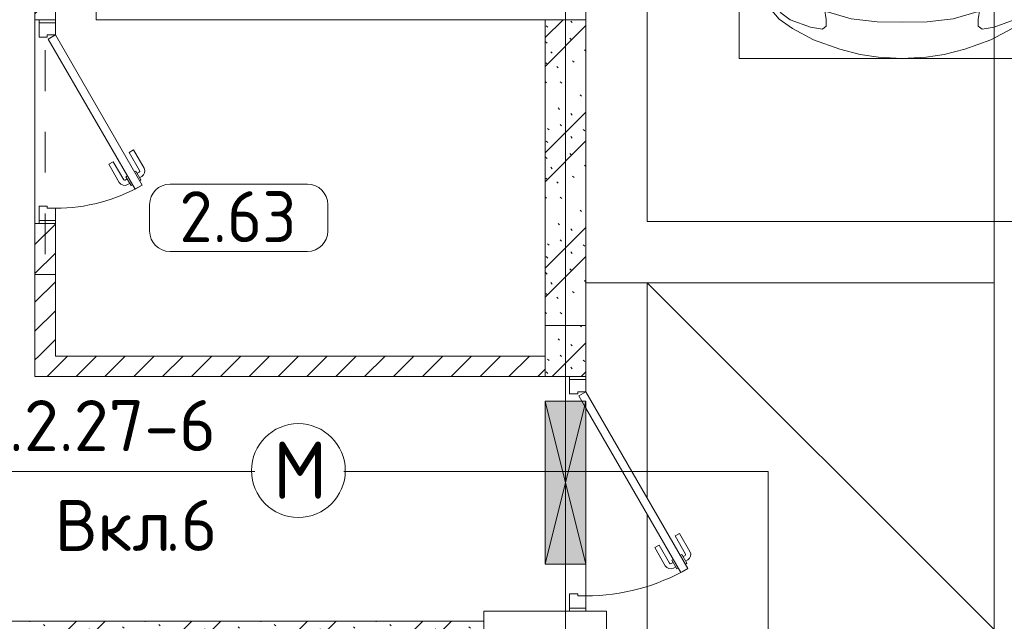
# Model space of a CAD drawing. Header units: millimetres. Extents: x -32229 to 291619, y -13689 to 125138.
# Tile 412 of 565: x 40761 to 45585, y 113800 to 116750. Entities that reach past the tile are written whole.
import ezdxf

# ---------------------------------------------------------------- set-up
doc = ezdxf.new("R2010")
doc.units = ezdxf.units.MM
doc.linetypes.add('3_ Штрих_ 1 х 1 мм', pattern=[400, 200, -200])
doc.linetypes.add('ADSK_Линия сетки', pattern=[5000, 4000, -500, 0, -500])
for name, color, linetype, lineweight in [('A-____-NOTE-TEXT', 7, 'Continuous', 18), ('A-AREA-____-IDEN', 7, 'Continuous', 9), ('A-DETL-____-THIN', 7, 'Continuous', 9), ('A-DETL-GENF-OTLN', 7, 'Continuous', 18), ('A-DOOR-____-MCUT', 7, 'Continuous', 9), ('A-DOOR-____-OTLN', 7, 'Continuous', 18), ('A-DOOR-FRAM-MCUT', 7, 'Continuous', 9), ('A-FLOR-____-OTLN', 7, 'Continuous', 18), ('A-GENM-____-OTLN', 7, 'Continuous', 18), ('A-GLAZ-____-MCUT', 7, 'Continuous', 9), ('A-GLAZ-____-OTLN', 7, 'Continuous', 18), ('A-WALL-____-MCUT', 7, 'Continuous', 40), ('A-WALL-____-PATT', 7, 'Continuous', 40), ('C-PRKG-____-OTLN', 7, 'Continuous', 18), ('G-____-____-TEXT', 7, 'Continuous', 9), ('I-WALL-____-MCUT', 7, 'Continuous', 40), ('S-BEAM-____-OTLN', 7, 'Continuous', 18), ('S-COLS-____-MCUT', 7, 'Continuous', 40), ('S-GRID-____-OTLN', 7, 'Continuous', 9)]:
    doc.layers.add(name, color=color, linetype=linetype, lineweight=lineweight)
doc.layers.add('A-DETL-____-OTLN', color=7, linetype='Continuous', lineweight=9, true_color=0x00a600)
doc.styles.add('GOST Common_2', font='GOST_Common.ttf', dxfattribs={"height": 280})
doc.styles.add('GOST Common_9', font='GOST_Common.ttf', dxfattribs={"height": 250})
doc.styles.add('ISOCPEUR', font='isocpeur.ttf', dxfattribs={"height": 250})
pattern_1 = [(135, (300.56, 377.28), (-565.6854, 6e-14), [10, -790]), (135, (349.8, 474.73), (-565.6854, 6e-14), [10, -790]), (135, (423.93, 473.06), (-565.6854, 6e-14), [10, -790]), (135, (229.92, 447.9), (-565.6854, 6e-14), [10, -790]), (135, (155.08, 447.9), (-565.6854, 6e-14), [10, -790]), (135, (114.9, 369.03), (-565.6854, 6e-14), [10, -790]), (135, (132.43, 285.8), (-565.6854, 6e-14), [10, -790]), (135, (214.66, 322), (-565.6854, 6e-14), [10, -790]), (135, (198.16, 261.88), (-565.6854, 6e-14), [10, -790]), (135, (45.2, 272.9), (-565.6854, 6e-14), [10, -790]), (135, (42.32, 336.16), (-565.6854, 6e-14), [10, -790]), (135, (92.26, 192.24), (-565.6854, 6e-14), [10, -790]), (135, (7.07, 149.2), (-565.6854, 6e-14), [10, -790]), (135, (80.6, 95.1), (-565.6854, 6e-14), [10, -790]), (135, (79.53, 36.94), (-565.6854, 6e-14), [10, -790]), (135, (153.87, 74.56), (-565.6854, 6e-14), [10, -790]), (135, (228.35, 124.8), (-565.6854, 6e-14), [10, -790]), (135, (279.75, 180.4), (-565.6854, 6e-14), [10, -790]), (135, (282.9, 31.63), (-565.6854, 6e-14), [10, -790]), (135, (377.38, 53.45), (-565.6854, 6e-14), [10, -790]), (135, (352.28, 102.7), (-565.6854, 6e-14), [10, -790]), (135, (354.05, 0), (-565.6854, 6e-14), [10, -790]), (135, (553.23, 16.45), (-565.6854, 6e-14), [10, -790]), (135, (542.38, 63.45), (-565.6854, 6e-14), [10, -790]), (135, (536.58, 239.3), (-565.6854, 6e-14), [10, -790]), (135, (475.85, 203.9), (-565.6854, 6e-14), [10, -790]), (135, (475.85, 316.54), (-565.6854, 6e-14), [10, -790]), (135, (520.8, 408.7), (-565.6854, 6e-14), [10, -790]), (135, (551.1, 470.8), (-565.6854, 6e-14), [10, -790]), (135, (235.25, 537.93), (-565.6854, 6e-14), [10, -790]), (135, (407.25, 547.65), (-565.6854, 6e-14), [10, -790]), (135, (94.5, 558.6), (-565.6854, 6e-14), [10, -790]), (135, (46.4, 532.3), (-565.6854, 6e-14), [10, -790]), (135, (85.56, 465.04), (-565.6854, 6e-14), [10, -790]), (135, (355.53, 181.14), (-565.6854, 6e-14), [10, -790]), (135, (362.23, 243.6), (-565.6854, 6e-14), [10, -790]), (135, (413.45, 344.1), (-565.6854, 6e-14), [10, -790]), (135, (286.3, 273.25), (-565.6854, 6e-14), [10, -790]), (135, (423.02, 263.72), (-565.6854, 6e-14), [10, -790]), (135, (162.94, 190.2), (-565.6854, 6e-14), [10, -790]), (135, (470.25, 120.93), (-565.6854, 6e-14), [10, -790]), (135, (484.48, 9.78), (-565.6854, 6e-14), [10, -790]), (45, (0, 212.13), (-565.6854, 0), []), (45, (212.13, 0), (-565.6854, 0), []), (45, (353.55, 0), (-565.6854, 0), []), (45, (0, 353.55), (-565.6854, 0), [])]
pattern_2 = [(45, (0, 0), (-70.71068, 70.71068), [])]

# ---------------------------------------------------------------- blocks, each defined once
blk = doc.blocks.new('АР_Дверь однопольная - 1000х2100h_850__Кладовая-4711806--02 ЭМ')
at = {"layer": 'A-DOOR-____-MCUT', "color": 253, "lineweight": 13, "true_color": 0xaaaaaa}
for p, q in [((311.1, 475), (-425, 50)), ((-405, 15.4), (331.1, 440.4)), ((331.1, 440.4), (311.1, 475)), ((-425, 50), (-405, 15.4))]:
    blk.add_line(p, q, dxfattribs=at)
at = {"layer": 'A-DOOR-____-OTLN', "color": 253, "lineweight": 5, "true_color": 0xaaaaaa}
for p, q in [((138.9, 433.3), (227.7, 484.6)), ((151.4, 411.7), (240.2, 462.9)), ((285.5, 469.4), (242.2, 444.4)), ((242.2, 444.4), (246.2, 437.5)), ((253, 450.7), (247, 461.1)), ((274.6, 463.2), (268.6, 473.6)), ((289.5, 462.5), (285.5, 469.4)), ((151.4, 411.7), (138.9, 433.3)), ((270.2, 395.9), (266.2, 402.9)), ((313.5, 420.9), (270.2, 395.9)), ((281, 402.2), (287, 391.8)), ((302.6, 414.7), (308.7, 404.3)), ((309.5, 427.9), (313.5, 420.9)), ((196.4, 333.7), (285.2, 385)), ((208.9, 312.1), (297.7, 363.3)), ((196.4, 333.7), (208.9, 312.1))]:
    blk.add_line(p, q, dxfattribs=at)
for centre, radius, start, end in [((242.7, 458.6), 30, 30, 120), ((242.7, 458.6), 4.99, 30, 120), ((-425, 50), 850, 360, 30), ((282.7, 389.3), 4.99, 300, 30), ((282.7, 389.3), 30, 300, 30)]:
    blk.add_arc(centre, radius, start, end, dxfattribs=at)
at = {"layer": 'A-DOOR-FRAM-MCUT', "color": 253, "lineweight": 13, "true_color": 0xaaaaaa}
for p, q in [((-485, 50), (-500, 50)), ((-425, 50), (-485, 50)), ((-485, 50), (-485, -30)), ((-425, 10), (-425, 50)), ((485, 50), (425, 50)), ((425, 50), (425, 10)), ((485, -30), (485, 50)), ((485, 50), (500, 50)), ((-415, 10), (-425, 10)), ((-415, -30), (-415, 10)), ((425, 10), (415, 10)), ((415, 10), (415, -30)), ((-485, -30), (-500, -30)), ((-485, -30), (-415, -30)), ((415, -30), (485, -30)), ((485, -30), (500, -30))]:
    blk.add_line(p, q, dxfattribs=at)
blk = doc.blocks.new('АР_Дверь однопольная - 1150х2100h_кл_ коридор-4810575--02 ЭМ')
at = {"layer": 'A-DOOR-____-MCUT', "color": 253, "lineweight": 13, "true_color": 0xaaaaaa}
for p, q in [((366, 600), (-500, 100)), ((386, 565.4), (366, 600)), ((-420, 100), (386, 565.4)), ((-500, 100), (-480, 65.4)), ((-455, 79.8), (-420, 100)), ((-480, 65.4), (-455, 79.8))]:
    blk.add_line(p, q, dxfattribs=at)
at = {"layer": 'A-DOOR-____-OTLN', "color": 253, "lineweight": 5, "true_color": 0xaaaaaa}
for p, q in [((193.8, 558.3), (282.6, 609.6)), ((206.3, 536.7), (295.1, 587.9)), ((340.4, 594.4), (297.1, 569.4)), ((307.9, 575.7), (301.9, 586.1)), ((329.5, 588.2), (323.5, 598.6)), ((344.4, 587.5), (340.4, 594.4)), ((206.3, 536.7), (193.8, 558.3)), ((297.1, 569.4), (301.1, 562.5)), ((368.4, 545.9), (325.1, 520.9)), ((357.5, 539.7), (363.6, 529.3)), ((364.4, 552.9), (368.4, 545.9)), ((251.3, 458.7), (340.1, 510)), ((263.8, 437.1), (352.6, 488.3)), ((325.1, 520.9), (321.1, 527.9)), ((335.9, 527.2), (341.9, 516.8)), ((251.3, 458.7), (263.8, 437.1))]:
    blk.add_line(p, q, dxfattribs=at)
for centre, radius, start, end in [((297.6, 583.6), 30, 30, 120), ((297.6, 583.6), 4.99, 30, 120), ((-500, 100), 1000, 360, 30), ((337.6, 514.3), 4.99, 300, 30), ((337.6, 514.3), 30, 300, 30)]:
    blk.add_arc(centre, radius, start, end, dxfattribs=at)
at = {"layer": 'A-DOOR-FRAM-MCUT', "color": 253, "lineweight": 13, "true_color": 0xaaaaaa}
for p, q in [((-560, 100), (-575, 100)), ((-500, 100), (-560, 100)), ((-560, 100), (-560, 20)), ((-500, 60), (-500, 100)), ((560, 100), (500, 100)), ((500, 100), (500, 60)), ((560, 20), (560, 100)), ((560, 100), (575, 100)), ((-490, 60), (-500, 60)), ((-490, 20), (-490, 60)), ((500, 60), (490, 60)), ((490, 60), (490, 20)), ((-560, 20), (-575, 20)), ((-560, 20), (-490, 20)), ((490, 20), (560, 20)), ((560, 20), (575, 20))]:
    blk.add_line(p, q, dxfattribs=at)
blk = doc.blocks.new('АР_Машиноместо - 4900x2400_М__5300х2500_-V47--02 ЭМ')
at = {"layer": 'A-DETL-GENF-OTLN', "color": 253, "lineweight": 13, "true_color": 0xaaaaaa}
for p, q in [((1044.2, -818.6), (943.3, -845.1)), ((1132.7, -806), (1044.2, -818.6)), ((1250, -800), (1132.7, -806)), ((1250, -800), (1367.3, -806)), ((1367.3, -806), (1455.8, -818.6)), ((1455.8, -818.6), (1556.7, -845.1)), ((943.3, -845.1), (815.8, -891)), ((1556.7, -845.1), (1684.2, -891)), ((815.8, -891), (711.9, -946.2)), ((1684.2, -891), (1788.1, -946.2)), ((711.9, -946.2), (647.2, -992.8)), ((800.1, -952.6), (700.9, -989.1)), ((859, -944.1), (800.1, -952.6)), ((877.7, -958.9), (859, -944.1)), ((877.7, -991.4), (877.7, -958.9)), ((1622.3, -958.9), (1641, -944.1)), ((1622.3, -991.4), (1622.3, -958.9)), ((1641, -944.1), (1699.9, -952.6)), ((1699.9, -952.6), (1799.1, -989.1)), ((1788.1, -946.2), (1852.8, -992.8)), ((647.2, -992.8), (593.2, -1056.8)), ((700.9, -989.1), (655, -1024.3)), ((841.1, -1225.9), (877.7, -991.4)), ((1000.2, -994.5), (871.4, -1031.3)), ((1127.4, -979.8), (1000.2, -994.5)), ((1250, -977.6), (1127.4, -979.8)), ((1250, -977.6), (1372.6, -979.8)), ((1372.6, -979.8), (1499.8, -994.5)), ((1499.8, -994.5), (1628.6, -1031.3)), ((1658.9, -1225.9), (1622.3, -991.4)), ((1799.1, -989.1), (1845, -1024.3)), ((1852.8, -992.8), (1906.8, -1056.8)), ((593.2, -1056.8), (539.3, -1140.4)), ((617.9, -1057.3), (586.9, -1126.3)), ((654.7, -1024.4), (617.9, -1057.3)), ((882.6, -1027.5), (853.8, -1167.4)), ((1617.4, -1027.5), (1646.2, -1167.4)), ((1845.3, -1024.4), (1882.1, -1057.3)), ((1882.1, -1057.3), (1913.1, -1126.3)), ((1906.8, -1056.8), (1960.7, -1140.4)), ((539.3, -1140.4), (487.4, -1232.1)), ((561.3, -1132.6), (540.4, -1159.6)), ((586.9, -1126.3), (548.2, -1220.1)), ((589, -1121.6), (561.3, -1132.6)), ((1911, -1121.6), (1938.7, -1132.6)), ((1913.1, -1126.3), (1951.8, -1220.1)), ((1938.7, -1132.6), (1959.6, -1159.6)), ((1960.7, -1140.4), (2012.6, -1232.1)), ((540.4, -1159.6), (516.2, -1180.5)), ((853.8, -1167.4), (826.8, -1300.9)), ((1646.2, -1167.4), (1673.2, -1300.9)), ((1959.6, -1159.6), (1983.8, -1180.5)), ((487.4, -1232.1), (455.7, -1296.1)), ((548.2, -1220.1), (535, -1280.6)), ((580.7, -1327.1), (841.1, -1225.9)), ((1084.1, -1236), (978.6, -1254.6)), ((1182.5, -1227.5), (1084.1, -1236)), ((1250, -1223.7), (1182.5, -1227.5)), ((1250, -1223.7), (1317.5, -1227.5)), ((1317.5, -1227.5), (1415.9, -1236)), ((1415.9, -1236), (1521.4, -1254.6)), ((1919.3, -1327.1), (1658.9, -1225.9)), ((1951.8, -1220.1), (1965, -1280.6)), ((2012.6, -1232.1), (2044.3, -1296.1)), ((455.7, -1296.1), (430.8, -1396.6)), ((535, -1280.6), (527.2, -1305.2)), ((826.8, -1300.9), (770, -1576.5)), ((876.3, -1278.7), (828.3, -1293.7)), ((925.2, -1301.6), (859.1, -1321.2)), ((978.6, -1254.6), (876.3, -1278.7)), ((1007.1, -1283.7), (925.2, -1301.6)), ((1083.6, -1274.6), (1007.1, -1283.7)), ((1159.1, -1267.9), (1083.6, -1274.6)), ((1250, -1266.6), (1159.1, -1267.9)), ((1250, -1266.6), (1340.9, -1267.9)), ((1340.9, -1267.9), (1416.4, -1274.6)), ((1416.4, -1274.6), (1492.9, -1283.7)), ((1492.9, -1283.7), (1574.8, -1301.6)), ((1521.4, -1254.6), (1623.7, -1278.7)), ((1574.8, -1301.6), (1640.9, -1321.2)), ((1623.7, -1278.7), (1671.7, -1293.7)), ((1673.2, -1300.9), (1730, -1576.5)), ((1965, -1280.6), (1972.8, -1305.2)), ((2044.3, -1296.1), (2069.2, -1396.6)), ((527.2, -1305.2), (531.8, -1326)), ((531.8, -1326), (554.4, -1333.3)), ((554.4, -1333.3), (580.7, -1327.1)), ((859.1, -1321.2), (819.9, -1334.4)), ((958.3, -1341.1), (873.8, -1361.2)), ((1035, -1323.2), (958.3, -1341.1)), ((1148.3, -1312.4), (1035, -1323.2)), ((1174.5, -1344.2), (1059, -1354.8)), ((1250, -1309.3), (1148.3, -1312.4)), ((1250, -1344.9), (1174.5, -1344.2)), ((1250, -1309.3), (1351.7, -1312.4)), ((1250, -1344.9), (1325.5, -1344.2)), ((1325.5, -1344.2), (1441, -1354.8)), ((1351.7, -1312.4), (1465, -1323.2)), ((1465, -1323.2), (1541.7, -1341.1)), ((1541.7, -1341.1), (1626.2, -1361.2)), ((1640.9, -1321.2), (1680.1, -1334.4)), ((1945.6, -1333.3), (1919.3, -1327.1)), ((1968.2, -1326), (1945.6, -1333.3)), ((1972.8, -1305.2), (1968.2, -1326)), ((430.8, -1396.6), (422, -1534.1)), ((873.8, -1361.2), (809.9, -1383.1)), ((945.3, -1380.6), (871.4, -1401.1)), ((1059, -1354.8), (945.3, -1380.6)), ((1441, -1354.8), (1554.7, -1380.6)), ((1554.7, -1380.6), (1628.6, -1401.1)), ((1626.2, -1361.2), (1690.1, -1383.1)), ((2069.2, -1396.6), (2078, -1534.1)), ((887, -1446.5), (790.4, -1477.3)), ((871.4, -1401.1), (800.5, -1424.6)), ((986.2, -1425.6), (887, -1446.5)), ((1061.9, -1445.7), (973.4, -1459.7)), ((1070, -1410.4), (986.2, -1425.6)), ((1163.9, -1435.1), (1061.9, -1445.7)), ((1168.3, -1399.8), (1070, -1410.4)), ((1250, -1435.1), (1163.9, -1435.1)), ((1250, -1400.1), (1168.3, -1399.8)), ((1250, -1400.1), (1331.7, -1399.8)), ((1250, -1435.1), (1336.1, -1435.1)), ((1331.7, -1399.8), (1430, -1410.4)), ((1336.1, -1435.1), (1438.1, -1445.7)), ((1430, -1410.4), (1513.8, -1425.6)), ((1438.1, -1445.7), (1526.6, -1459.7)), ((1513.8, -1425.6), (1613, -1446.5)), ((1613, -1446.5), (1709.6, -1477.3)), ((1628.6, -1401.1), (1699.5, -1424.6)), ((884.3, -1480.8), (782, -1518.1)), ((973.4, -1459.7), (884.3, -1480.8)), ((1159.3, -1489.1), (1060, -1496.1)), ((1250, -1488.3), (1159.3, -1489.1)), ((1250, -1488.3), (1340.7, -1489.1)), ((1340.7, -1489.1), (1440, -1496.1)), ((1526.6, -1459.7), (1615.7, -1480.8)), ((1615.7, -1480.8), (1718, -1518.1)), ((422, -1534.1), (422, -1662.9)), ((881.7, -1536.4), (770, -1576.5)), ((994.9, -1509.3), (881.7, -1536.4)), ((1060, -1496.1), (994.9, -1509.3)), ((1440, -1496.1), (1505.1, -1509.3)), ((1505.1, -1509.3), (1618.3, -1536.4)), ((1618.3, -1536.4), (1730, -1576.5)), ((2078, -1534.1), (2078, -1662.9)), ((770, -1576.5), (718.3, -1834.2)), ((1730, -1576.5), (1781.7, -1834.2)), ((1184.7, -1635.7), (1147.5, -1650.5)), ((1217.8, -1629.1), (1184.7, -1635.7)), ((1217.8, -1629.1), (1250, -1626.8)), ((1282.2, -1629.1), (1250, -1626.8)), ((1282.2, -1629.1), (1315.3, -1635.7)), ((1315.3, -1635.7), (1352.5, -1650.5)), ((422, -1662.9), (434.8, -1820.7)), ((1123.5, -1670.9), (1107.2, -1689.8)), ((1147.5, -1650.5), (1123.5, -1670.9)), ((1352.5, -1650.5), (1376.5, -1670.9)), ((1376.5, -1670.9), (1392.8, -1689.8)), ((2078, -1662.9), (2065.2, -1820.7)), ((1004.2, -1721.4), (917, -1761.1)), ((1064.9, -1700.5), (1004.2, -1721.4)), ((1107.2, -1689.8), (1064.9, -1700.5)), ((1392.8, -1689.8), (1435.1, -1700.5)), ((1435.1, -1700.5), (1495.8, -1721.4)), ((1495.8, -1721.4), (1583, -1761.1)), ((917, -1761.1), (837.5, -1812.1)), ((1583, -1761.1), (1662.5, -1812.1)), ((434.8, -1820.7), (444.9, -1956.8)), ((837.5, -1812.1), (761.1, -1871.7)), ((1662.5, -1812.1), (1738.9, -1871.7)), ((2065.2, -1820.7), (2055.1, -1956.8)), ((761.1, -1871.7), (690.7, -1941.6)), ((718.3, -1834.2), (705.7, -1926.7)), ((1738.9, -1871.7), (1809.3, -1941.6)), ((1781.7, -1834.2), (1794.3, -1926.7)), ((444.9, -1956.8), (453, -2159.1)), ((690.7, -1941.6), (634.6, -2015)), ((1809.3, -1941.6), (1865.4, -2015)), ((2055.1, -1956.8), (2047, -2159.1)), ((634.6, -2015), (580.7, -2105.7)), ((1865.4, -2015), (1919.3, -2105.7)), ((475.1, -2041), (447.5, -2034.4)), ((525.5, -2074.6), (475.1, -2041)), ((578.8, -2112.6), (525.5, -2074.6)), ((619.7, -2168.6), (600.3, -2072.7)), ((1880.3, -2168.6), (1899.7, -2072.7)), ((1921.2, -2112.6), (1974.5, -2074.6)), ((1974.5, -2074.6), (2024.9, -2041)), ((2024.9, -2041), (2052.5, -2034.4)), ((580.7, -2105.7), (567.1, -2153.8)), ((1919.3, -2105.7), (1932.9, -2153.8)), ((453, -2159.1), (455, -2238.9)), ((567.1, -2153.8), (564.3, -2195.4)), ((647.3, -2254.2), (619.7, -2168.6)), ((1852.7, -2254.2), (1880.3, -2168.6)), ((1932.9, -2153.8), (1935.7, -2195.4)), ((2047, -2159.1), (2045, -2238.9)), ((536.7, -2211.8), (505.1, -2230)), ((564.3, -2195.4), (536.7, -2211.8)), ((579.9, -2213.8), (564.9, -2186.5)), ((600.8, -2263), (579.9, -2213.8)), ((1899.2, -2263), (1920.1, -2213.8)), ((1920.1, -2213.8), (1935.1, -2186.5)), ((1935.7, -2195.4), (1963.3, -2211.8)), ((1963.3, -2211.8), (1994.9, -2230)), ((335.2, -2322.3), (381.7, -2266.4)), ((381.7, -2266.4), (417.4, -2243.4)), ((417.4, -2243.4), (445.1, -2238.7)), ((445.1, -2238.7), (481.8, -2239.5)), ((505.1, -2230), (467.5, -2239.2)), ((482, -2235.6), (479.1, -2288.7)), ((586.6, -2231.3), (510.1, -2227.1)), ((633.8, -2340.5), (600.8, -2263)), ((685.1, -2322.3), (647.3, -2254.2)), ((1814.9, -2322.3), (1852.7, -2254.2)), ((1866.2, -2340.5), (1899.2, -2263)), ((1913.4, -2231.3), (1989.9, -2227.1)), ((1994.9, -2230), (2032.5, -2239.2)), ((2018, -2235.6), (2020.9, -2288.7)), ((2054.9, -2238.7), (2018.2, -2239.5)), ((2082.6, -2243.4), (2054.9, -2238.7)), ((2118.3, -2266.4), (2082.6, -2243.4)), ((2164.8, -2322.3), (2118.3, -2266.4)), ((449.8, -2306.1), (417.4, -2333.8)), ((470, -2290), (449.8, -2306.1)), ((454.5, -2423.6), (456, -2301.1)), ((493.6, -2288.6), (470, -2290)), ((523.3, -2281.2), (493.6, -2288.6)), ((559, -2282.6), (523.3, -2281.2)), ((580.6, -2296), (559, -2282.6)), ((630.6, -2332.9), (580.6, -2296)), ((603.5, -2534.3), (606.1, -2314.9)), ((1869.4, -2332.9), (1919.4, -2296)), ((1896.5, -2534.3), (1893.9, -2314.9)), ((1919.4, -2296), (1941, -2282.6)), ((1941, -2282.6), (1976.7, -2281.2)), ((1976.7, -2281.2), (2006.4, -2288.6)), ((2006.4, -2288.6), (2030, -2290)), ((2030, -2290), (2050.2, -2306.1)), ((2045.5, -2423.6), (2044, -2301.1)), ((2050.2, -2306.1), (2082.6, -2333.8)), ((333.1, -2350.6), (335.2, -2322.3)), ((341.2, -2366.2), (333.1, -2350.6)), ((384.4, -2347.9), (341.2, -2366.2)), ((417.4, -2333.8), (384.4, -2347.9)), ((656.7, -2380.3), (633.8, -2340.5)), ((710, -2355.4), (685.1, -2322.3)), ((734.3, -2368.8), (710, -2355.4)), ((929.1, -2364.1), (772.7, -2371.5)), ((1115.2, -2358.7), (929.1, -2364.1)), ((1250, -2357.8), (1115.2, -2358.7)), ((1250, -2357.8), (1384.8, -2358.7)), ((1384.8, -2358.7), (1570.9, -2364.1)), ((1570.9, -2364.1), (1727.3, -2371.5)), ((1765.7, -2368.8), (1790, -2355.4)), ((1790, -2355.4), (1814.9, -2322.3)), ((1843.3, -2380.3), (1866.2, -2340.5)), ((2082.6, -2333.8), (2115.6, -2347.9)), ((2115.6, -2347.9), (2158.8, -2366.2)), ((2158.8, -2366.2), (2166.9, -2350.6)), ((2166.9, -2350.6), (2164.8, -2322.3)), ((672.8, -2399.7), (656.7, -2380.3)), ((684.8, -2406.5), (667.8, -2638.3)), ((700.6, -2415.4), (672.8, -2399.7)), ((772.7, -2371.5), (734.3, -2368.8)), ((999.2, -2409.3), (813.8, -2416.7)), ((1132.7, -2404.6), (999.2, -2409.3)), ((1250, -2406.6), (1132.7, -2404.6)), ((1250, -2406.6), (1367.3, -2404.6)), ((1367.3, -2404.6), (1500.8, -2409.3)), ((1500.8, -2409.3), (1686.2, -2416.7)), ((1727.3, -2371.5), (1765.7, -2368.8)), ((1799.4, -2415.4), (1827.2, -2399.7)), ((1815.2, -2406.5), (1832.2, -2638.3)), ((1827.2, -2399.7), (1843.3, -2380.3)), ((456.8, -2613.6), (454.5, -2423.6)), ((813.8, -2416.7), (700.6, -2415.4)), ((1686.2, -2416.7), (1799.4, -2415.4)), ((2043.2, -2613.6), (2045.5, -2423.6)), ((604.4, -2850.8), (603.5, -2534.3)), ((1895.6, -2850.8), (1896.5, -2534.3)), ((456.1, -2818.3), (456.8, -2613.6)), ((667.8, -2638.3), (659.3, -2936)), ((1832.2, -2638.3), (1840.7, -2936)), ((2043.9, -2818.3), (2043.2, -2613.6)), ((446, -2964.8), (456.1, -2818.3)), ((2054, -2964.8), (2043.9, -2818.3)), ((604.4, -2919.4), (604.4, -2850.8)), ((1895.6, -2919.4), (1895.6, -2850.8)), ((618.7, -2966.7), (604.4, -2919.4)), ((659.3, -2936), (676.4, -3260.1)), ((1840.7, -2936), (1823.6, -3260.1)), ((1881.3, -2966.7), (1895.6, -2919.4)), ((432.8, -3149.3), (446, -2964.8)), ((643.6, -3024.6), (618.7, -2966.7)), ((1856.4, -3024.6), (1881.3, -2966.7)), ((2067.2, -3149.3), (2054, -2964.8)), ((665.1, -3046.1), (643.6, -3024.6)), ((1834.9, -3046.1), (1856.4, -3024.6)), ((480.8, -3085), (474.8, -3179.9)), ((485.6, -3046.1), (480.8, -3085)), ((504.5, -3046.6), (485.6, -3046.1)), ((512.2, -3061.4), (504.5, -3046.6)), ((510.9, -3094.6), (512.2, -3061.4)), ((1987.8, -3061.4), (1995.5, -3046.6)), ((1989.1, -3094.6), (1987.8, -3061.4)), ((1995.5, -3046.6), (2014.4, -3046.1)), ((2014.4, -3046.1), (2019.2, -3085)), ((2019.2, -3085), (2025.2, -3179.9)), ((515.3, -3213.7), (510.9, -3094.6)), ((1984.7, -3213.7), (1989.1, -3094.6)), ((415.7, -3305.9), (432.8, -3149.3)), ((456.9, -3174.2), (432.9, -3148.3)), ((475.2, -3173.5), (456.9, -3174.2)), ((474.8, -3179.9), (462.2, -3347.3)), ((558.4, -3165.4), (513.6, -3168)), ((579.5, -3167.7), (558.4, -3165.4)), ((601.7, -3179.4), (579.5, -3167.7)), ((654.5, -3228.1), (601.7, -3179.4)), ((1845.5, -3228.1), (1898.3, -3179.4)), ((1898.3, -3179.4), (1920.5, -3167.7)), ((1920.5, -3167.7), (1941.6, -3165.4)), ((1941.6, -3165.4), (1986.4, -3168)), ((2024.8, -3173.5), (2043.1, -3174.2)), ((2025.2, -3179.9), (2037.8, -3347.3)), ((2043.1, -3174.2), (2067.1, -3148.3)), ((2084.3, -3305.9), (2067.1, -3148.3)), ((522.2, -3303.2), (515.3, -3213.7)), ((674.6, -3227.6), (654.5, -3228.1)), ((1825.4, -3227.6), (1845.5, -3228.1)), ((1977.8, -3303.2), (1984.7, -3213.7)), ((599.8, -3262.3), (593.6, -3292.5)), ((612.1, -3245.7), (599.8, -3262.3)), ((626.8, -3246.1), (612.1, -3245.7)), ((643.2, -3259.9), (626.8, -3246.1)), ((657.2, -3286.3), (643.2, -3259.9)), ((676.4, -3260.1), (695.7, -3502.8)), ((1823.6, -3260.1), (1804.3, -3502.8)), ((1842.8, -3286.3), (1856.8, -3259.9)), ((1856.8, -3259.9), (1873.2, -3246.1)), ((1873.2, -3246.1), (1887.9, -3245.7)), ((1887.9, -3245.7), (1900.2, -3262.3)), ((1900.2, -3262.3), (1906.4, -3292.5)), ((397.1, -3474.2), (415.7, -3305.9)), ((564.6, -3349.7), (522.2, -3303.2)), ((593.6, -3292.5), (597.1, -3327.4)), ((597.1, -3327.4), (605.2, -3346.8)), ((661.1, -3321.2), (657.2, -3286.3)), ((658.7, -3344.5), (661.1, -3321.2)), ((1838.9, -3321.2), (1842.8, -3286.3)), ((1841.3, -3344.5), (1838.9, -3321.2)), ((1902.9, -3327.4), (1894.8, -3346.8)), ((1906.4, -3292.5), (1902.9, -3327.4)), ((1935.4, -3349.7), (1977.8, -3303.2)), ((2102.9, -3474.2), (2084.3, -3305.9)), ((462.2, -3347.3), (456.6, -3434.5)), ((508, -3422.8), (566.8, -3375.1)), ((569.7, -3360.7), (564.6, -3349.7)), ((566.8, -3375.1), (569.7, -3360.7)), ((605.2, -3346.8), (620, -3369.3)), ((620, -3369.3), (638.7, -3372.5)), ((638.7, -3372.5), (654.1, -3360.7)), ((654.1, -3360.7), (658.7, -3344.5)), ((1845.9, -3360.7), (1841.3, -3344.5)), ((1861.3, -3372.5), (1845.9, -3360.7)), ((1880, -3369.3), (1861.3, -3372.5)), ((1894.8, -3346.8), (1880, -3369.3)), ((1930.3, -3360.7), (1935.4, -3349.7)), ((1933.2, -3375.1), (1930.3, -3360.7)), ((1992, -3422.8), (1933.2, -3375.1)), ((2037.8, -3347.3), (2043.4, -3434.5)), ((481.5, -3439.1), (508, -3422.8)), ((773, -3424.2), (744.1, -3447.2)), ((811.1, -3414.8), (773, -3424.2)), ((853.3, -3407.2), (811.1, -3414.8)), ((825.6, -3512.1), (821, -3413)), ((965.3, -3397.8), (853.3, -3407.2)), ((1102.5, -3394.3), (965.3, -3397.8)), ((1250, -3391.3), (1102.5, -3394.3)), ((1250, -3391.3), (1397.5, -3394.3)), ((1397.5, -3394.3), (1534.7, -3397.8)), ((1534.7, -3397.8), (1646.7, -3407.2)), ((1646.7, -3407.2), (1688.9, -3414.8)), ((1674.4, -3512.1), (1679, -3413)), ((1688.9, -3414.8), (1727, -3424.2)), ((1727, -3424.2), (1755.7, -3447)), ((2018.5, -3439.1), (1992, -3422.8)), ((456.6, -3434.5), (466.2, -3441.1)), ((466.2, -3441.1), (481.5, -3439.1)), ((654.7, -3470.4), (624.9, -3501.2)), ((690.2, -3433.7), (654.7, -3470.4)), ((744.1, -3447.2), (691.3, -3447.2)), ((744.3, -3447), (773.2, -3472.4)), ((773.2, -3472.4), (825.6, -3512.1)), ((1726.8, -3472.4), (1674.4, -3512.1)), ((1755.7, -3447), (1726.8, -3472.4)), ((1755.7, -3447.2), (1808.7, -3447.2)), ((1809.8, -3433.7), (1845.3, -3470.4)), ((1845.3, -3470.4), (1875.1, -3501.2)), ((2033.8, -3441.1), (2018.5, -3439.1)), ((2043.4, -3434.5), (2033.8, -3441.1)), ((390.2, -3630), (397.1, -3474.2)), ((598.3, -3518.6), (537.9, -3567)), ((624.9, -3501.2), (598.3, -3518.6)), ((840.1, -3687.8), (826.6, -3509.6)), ((1250, -3520.1), (827.2, -3517.2)), ((1250, -3520.1), (1672.8, -3517.2)), ((1659.9, -3687.8), (1673.4, -3509.6)), ((1875.1, -3501.2), (1901.7, -3518.6)), ((1901.7, -3518.6), (1962.1, -3567)), ((2109.8, -3630), (2102.9, -3474.2)), ((537.9, -3567), (491.4, -3594.2)), ((1962.1, -3567), (2008.6, -3594.2)), ((491.4, -3594.2), (438.6, -3629.8)), ((2008.6, -3594.2), (2061.4, -3629.8)), ((384, -3802.9), (390.2, -3630)), ((403.8, -3665.5), (388.1, -3688.4)), ((438.6, -3629.8), (403.8, -3665.5)), ((2061.4, -3629.8), (2096.2, -3665.5)), ((2096.2, -3665.5), (2111.9, -3688.4)), ((2116, -3802.9), (2109.8, -3630)), ((863.9, -3917.5), (840.1, -3687.8)), ((1636.1, -3917.5), (1659.9, -3687.8)), ((387.4, -3958.4), (384, -3802.9)), ((2112.6, -3958.4), (2116, -3802.9)), ((893.6, -4121.6), (863.9, -3917.5)), ((1606.4, -4121.6), (1636.1, -3917.5)), ((416.4, -4059.2), (387.4, -3958.4)), ((2083.6, -4059.2), (2112.6, -3958.4)), ((458.6, -4167), (416.4, -4059.2)), ((2041.4, -4167), (2083.6, -4059.2)), ((914, -4272.5), (893.6, -4121.6)), ((1586, -4272.5), (1606.4, -4121.6)), ((522.5, -4267.9), (458.6, -4167)), ((1977.5, -4267.9), (2041.4, -4167)), ((596.3, -4340.6), (522.5, -4267.9)), ((955.5, -4283.9), (861, -4259.4)), ((861.2, -4260.3), (869.3, -4451.1)), ((1050.4, -4297.3), (955.5, -4283.9)), ((1449.6, -4297.3), (1544.5, -4283.9)), ((1544.5, -4283.9), (1639, -4259.4)), ((1638.8, -4260.3), (1630.7, -4451.1)), ((1903.7, -4340.6), (1977.5, -4267.9)), ((686, -4391.6), (596.3, -4340.6)), ((1146, -4306.7), (1050.4, -4297.3)), ((1250, -4312), (1146, -4306.7)), ((1250, -4312), (1354, -4306.7)), ((1354, -4306.7), (1449.6, -4297.3)), ((1814, -4391.6), (1903.7, -4340.6)), ((804.4, -4436.7), (686, -4391.6)), ((927, -4466.6), (804.4, -4436.7)), ((1573, -4466.6), (1695.6, -4436.7)), ((1695.6, -4436.7), (1814, -4391.6)), ((1114.6, -4493), (927, -4466.6)), ((1385.4, -4493), (1573, -4466.6)), ((1250, -4500), (1114.6, -4493)), ((1250, -4500), (1385.4, -4493))]:
    blk.add_line(p, q, dxfattribs=at)
at = {"layer": 'A-DETL-GENF-OTLN', "color": 254, "lineweight": 13, "true_color": 0xd4d4d4}
for p, q in [((827.7, -1045), (824.1, -1063.7)), ((871.3, -1031.9), (827.7, -1045)), ((1628.7, -1031.9), (1672.3, -1045)), ((1672.3, -1045), (1675.9, -1063.7)), ((818.8, -1102.9), (554, -1208.1)), ((792.9, -1076.2), (791.2, -1114.5)), ((823.3, -1074.4), (792.9, -1076.2)), ((824.1, -1063.7), (818.8, -1102.9)), ((1675.9, -1063.7), (1681.2, -1102.9)), ((1676.7, -1074.4), (1707.1, -1076.2)), ((1681.2, -1102.9), (1946, -1208.1)), ((1707.1, -1076.2), (1708.8, -1114.5)), ((561.7, -1132.1), (527.9, -1198.6)), ((709.1, -1112.7), (708.2, -1146.9)), ((737.7, -1113.6), (709.1, -1112.7)), ((772.6, -1121.3), (737.7, -1113.6)), ((1727.4, -1121.3), (1762.3, -1113.6)), ((1762.3, -1113.6), (1790.9, -1112.7)), ((1790.9, -1112.7), (1791.8, -1146.9)), ((1938.3, -1132.1), (1972.1, -1198.6)), ((527.9, -1198.6), (507.4, -1274.3)), ((1972.1, -1198.6), (1992.6, -1274.3)), ((507.4, -1274.3), (483.4, -1395.6)), ((1992.6, -1274.3), (2016.6, -1395.6)), ((483.4, -1395.6), (470.9, -1561.4)), ((2016.6, -1395.6), (2029.1, -1561.4)), ((470.9, -1561.4), (462.8, -1889.5)), ((2029.1, -1561.4), (2037.2, -1889.5)), ((462.8, -1889.5), (471.8, -2077.7)), ((2037.2, -1889.5), (2028.2, -2077.7)), ((471.8, -2077.7), (474.5, -2239.3)), ((2028.2, -2077.7), (2025.5, -2239.3)), ((483.3, -2571.4), (478, -2290)), ((570.6, -2291.4), (564.4, -2580.5)), ((1929.4, -2291.4), (1935.6, -2580.5)), ((2016.7, -2571.4), (2022, -2290)), ((728.4, -2415.7), (733.8, -2606.7)), ((1771.6, -2415.7), (1766.2, -2606.7)), ((477.8, -2754.7), (483.3, -2571.4)), ((564.4, -2580.5), (571.6, -2853.3)), ((1935.6, -2580.5), (1928.4, -2853.3)), ((2022.2, -2754.7), (2016.7, -2571.4)), ((733.8, -2606.7), (737.8, -2818.3)), ((1766.2, -2606.7), (1762.2, -2818.3)), ((473.9, -2913.7), (477.8, -2754.7)), ((2026.1, -2913.7), (2022.2, -2754.7)), ((737.8, -2818.3), (752.8, -3099)), ((1762.2, -2818.3), (1747.2, -3099)), ((571.6, -2853.3), (575.7, -2937.4)), ((1928.4, -2853.3), (1924.3, -2937.4)), ((466.3, -3036.3), (473.9, -2913.7)), ((575.7, -2937.4), (595.2, -2997.9)), ((1924.3, -2937.4), (1904.8, -2997.9)), ((2033.7, -3036.3), (2026.1, -2913.7)), ((462, -3136.6), (466.3, -3036.3)), ((595.2, -2997.9), (629, -3048.1)), ((1904.8, -2997.9), (1871, -3048.1)), ((2038, -3136.6), (2033.7, -3036.3)), ((512.5, -3053.2), (532.7, -3145.9)), ((629, -3048.1), (666.7, -3069.7)), ((1871, -3048.1), (1833.3, -3069.7)), ((1987.5, -3053.2), (1967.3, -3145.9)), ((752.8, -3099), (771.7, -3268.5)), ((1747.2, -3099), (1728.3, -3268.5)), ((439.5, -3468.5), (462, -3136.6)), ((532.7, -3145.9), (564, -3316.2)), ((1967.3, -3145.9), (1936, -3316.2)), ((2060.5, -3468.5), (2038, -3136.6)), ((771.7, -3268.5), (797.1, -3388.2)), ((1728.3, -3268.5), (1702.9, -3388.2)), ((564, -3316.2), (602.3, -3530.2)), ((1936, -3316.2), (1897.7, -3530.2)), ((870, -3377.1), (797.1, -3388.2)), ((957.1, -3368.9), (870, -3377.1)), ((1093.5, -3360.7), (957.1, -3368.9)), ((1250, -3360.7), (1093.5, -3360.7)), ((1250, -3360.7), (1406.5, -3360.7)), ((1406.5, -3360.7), (1542.9, -3368.9)), ((1542.9, -3368.9), (1630, -3377.1)), ((1630, -3377.1), (1702.9, -3388.2)), ((734.6, -3405.8), (688.5, -3435.5)), ((797.1, -3388.2), (734.6, -3405.8)), ((1702.9, -3388.2), (1765.4, -3405.8)), ((1765.4, -3405.8), (1811.5, -3435.5)), ((434.2, -3623.7), (439.5, -3468.5)), ((749.1, -3450.8), (765.5, -3589.1)), ((1750.9, -3450.8), (1734.5, -3589.1)), ((2065.8, -3623.7), (2060.5, -3468.5)), ((695.7, -3502.8), (723.2, -3741.5)), ((1804.3, -3502.8), (1776.8, -3741.5)), ((602.3, -3530.2), (673.6, -3827.1)), ((1897.7, -3530.2), (1826.4, -3827.1)), ((765.5, -3589.1), (785.7, -3746.6)), ((1734.5, -3589.1), (1714.3, -3746.6)), ((438.6, -3823.4), (434.2, -3623.7)), ((2061.4, -3823.4), (2065.8, -3623.7)), ((723.2, -3741.5), (786.9, -4128.3)), ((785.7, -3746.6), (819.4, -4000.8)), ((1714.3, -3746.6), (1680.6, -4000.8)), ((1776.8, -3741.5), (1713.1, -4128.3)), ((454.7, -3976.8), (438.6, -3823.4)), ((673.6, -3827.1), (722.7, -4001.8)), ((1826.4, -3827.1), (1777.3, -4001.8)), ((2045.3, -3976.8), (2061.4, -3823.4)), ((488.6, -4138.1), (454.7, -3976.8)), ((722.7, -4001.8), (771.7, -4149.8)), ((819.4, -4000.8), (849, -4182.8)), ((1680.6, -4000.8), (1651, -4182.8)), ((1777.3, -4001.8), (1728.3, -4149.8)), ((2011.4, -4138.1), (2045.3, -3976.8)), ((527.8, -4239.8), (488.6, -4138.1)), ((786.9, -4128.3), (821.1, -4289.8)), ((1713.1, -4128.3), (1678.9, -4289.8)), ((1972.2, -4239.8), (2011.4, -4138.1)), ((849, -4182.8), (861.2, -4260.3)), ((1651, -4182.8), (1638.8, -4260.3)), ((571.5, -4303.1), (527.8, -4239.8)), ((1928.5, -4303.1), (1972.2, -4239.8)), ((625, -4354.8), (571.5, -4303.1)), ((1875, -4354.8), (1928.5, -4303.1)), ((696.3, -4395.8), (625, -4354.8)), ((1803.7, -4395.8), (1875, -4354.8))]:
    blk.add_line(p, q, dxfattribs=at)
at = {"layer": 'C-PRKG-____-OTLN', "color": 253, "lineweight": 13, "true_color": 0xaaaaaa}
for p, q in [((2500, 0), (0, 0)), ((0, 0), (0, -5300)), ((2500, 0), (2500, -5300)), ((450, -800), (450, -4500)), ((450, -800), (2050, -800)), ((2050, -800), (2050, -4500)), ((450, -4500), (2050, -4500)), ((800, -5300), (750, -5300))]:
    blk.add_line(p, q, dxfattribs=at)
blk = doc.blocks.new('АР_Отверстие прямоугольное - ОВВ-4809548--02 ЭМ')
at = {"layer": 'A-GLAZ-____-OTLN', "lineweight": 13, "true_color": 0xf0f0f0}
blk.add_hatch(color=7, dxfattribs=at).paths.add_polyline_path([(525, 100), (-275, 100), (-275, -100), (525, -100)])
at = {"layer": 'A-GLAZ-____-MCUT', "color": 253, "lineweight": 13, "true_color": 0xaaaaaa}
for p, q in [((-275, 100), (-275, -100)), ((525, 100), (525, -100))]:
    blk.add_line(p, q, dxfattribs=at)
at = {"layer": 'A-GLAZ-____-OTLN', "color": 253, "lineweight": 5, "true_color": 0xaaaaaa}
for p, q in [((525, 100), (-275, -100)), ((-275, 100), (525, -100))]:
    blk.add_line(p, q, dxfattribs=at)
at = {"layer": 'A-GLAZ-____-OTLN', "color": 253, "lineweight": 13, "true_color": 0xaaaaaa}
for p, q in [((525, 100), (-275, 100)), ((-275, 100), (-275, -100)), ((525, -100), (525, 100)), ((-275, -100), (525, -100))]:
    blk.add_line(p, q, dxfattribs=at)
blk = doc.blocks.new('АР-Заполнение деф_ шва - Д_ш_-4425143--02 ЭМ')
at = {"layer": 'A-GENM-____-OTLN', "color": 253, "lineweight": 13, "true_color": 0xaaaaaa}
blk.add_line((0, -25), (24910, -25), dxfattribs=at)
blk = doc.blocks.new('АР_Перемычка - 100_Уx1_75x5__250-250-6683530--02 ЭМ')
at = {"layer": 'S-BEAM-____-OTLN', "color": 9, "linetype": '3_ Штрих_ 1 х 1 мм', "lineweight": 15, "true_color": 0xc4c4c4}
for p, q in [((-750, 50), (-750, -50)), ((750, 50), (750, -50)), ((-750, 0), (750, 0))]:
    blk.add_line(p, q, dxfattribs=at)
blk = doc.blocks.new('АР_Перемычка - 200_Уx2_75x5__Опх2_0_75x5_-250-7324822--02 ЭМ')
at = {"layer": 'S-BEAM-____-OTLN', "color": 9, "linetype": '3_ Штрих_ 1 х 1 мм', "lineweight": 15, "true_color": 0xc4c4c4}
for p, q in [((-825, 100), (-825, -100)), ((575, 100), (575, -100)), ((-825, 0), (-455, 0)), ((-455, 0), (345, 0)), ((345, 0), (575, 0))]:
    blk.add_line(p, q, dxfattribs=at)
blk = doc.blocks.new('Наметкина 10_РД_АР_П_отсоединено_rvt-1--02 ЭМ')
at = {"layer": 'A-WALL-____-PATT', "lineweight": 5, "true_color": 0xaaaaaa}
h = blk.add_hatch(dxfattribs=at)
h.set_pattern_fill('FP_2', color=253, style=0, pattern_type=2)
h.set_pattern_definition(pattern_2)
h.paths.add_polyline_path([(40935.3, 115100), (40935.3, 115750), (40835.3, 115750), (40835.3, 115100)])
h.paths.add_polyline_path([(40935.3, 116750), (40935.3, 117255), (40835.3, 117255), (40835.3, 116750)])
h.paths.add_polyline_path([(40935.3, 118255), (40935.3, 119560), (40835.3, 119560), (40835.3, 118255)])
h = blk.add_hatch(dxfattribs=at)
h.set_pattern_fill('FP_1', color=253, style=0, pattern_type=2)
h.set_pattern_definition(pattern_1)
h.paths.add_polyline_path([(43535.3, 115000), (43535.3, 116750), (43335.3, 116750), (43335.3, 115000)])
h = blk.add_hatch(dxfattribs=at)
h.set_pattern_fill('FP_2', color=253, style=0, pattern_type=2)
h.set_pattern_definition(pattern_2)
h.paths.add_polyline_path([(43335.3, 115000), (43335.3, 115100), (40835.3, 115100), (40835.3, 115000), (42006.3, 115000)])
h = blk.add_hatch(dxfattribs=at)
h.set_pattern_fill('FP_1', color=253, style=0, pattern_type=2)
h.set_pattern_definition(pattern_1)
h.paths.add_polyline_path([(43035.3, 113600), (43035.3, 113800), (36105.3, 113800), (36105.3, 113600), (42006.3, 113600)])
at = {"layer": 'A-FLOR-____-OTLN', "color": 253, "lineweight": 13, "true_color": 0xaaaaaa}
for p, q in [((45535.3, 115460), (45535.3, 121060)), ((40835.3, 115750), (40835.3, 116750)), ((40835.3, 116750), (40835.3, 115750)), ((43535.3, 115460), (45535.3, 115460)), ((43835.3, 115460), (43535.3, 115460)), ((43835.3, 114405.4), (43835.3, 115460)), ((45535.3, 113760), (43835.3, 115460)), ((43835.3, 115460), (45535.3, 115460)), ((43835.3, 114405.4), (43835.3, 115460)), ((45535.3, 113760), (45535.3, 115460)), ((43535.3, 114985), (43535.3, 115000)), ((43535.3, 115000), (43535.3, 114985)), ((43535.3, 114080), (43535.3, 114845)), ((43535.3, 114845), (43535.3, 114080)), ((43835.3, 94450), (43835.3, 114325.4)), ((43835.3, 94450), (43835.3, 114325.4)), ((43535.3, 113925), (43535.3, 114080)), ((43535.3, 114080), (43535.3, 113925)), ((43535.3, 113850), (43535.3, 113865)), ((43535.3, 113865), (43535.3, 113850))]:
    blk.add_line(p, q, dxfattribs=at)
at = {"layer": 'A-WALL-____-MCUT', "color": 253, "lineweight": 15, "true_color": 0xaaaaaa}
for p, q in [((43335.3, 115100), (43335.3, 115000)), ((43335.3, 115000), (43335.3, 115100))]:
    blk.add_line(p, q, dxfattribs=at)
at = {"layer": 'I-WALL-____-MCUT', "color": 253, "lineweight": 13, "true_color": 0xaaaaaa}
for p, q in [((40835.3, 117255), (40835.3, 116750)), ((40935.3, 116750), (40935.3, 116950)), ((40835.3, 116750), (40935.3, 116750)), ((43335.3, 116750), (43335.3, 115100)), ((43535.3, 116750), (43335.3, 116750)), ((43535.3, 115000), (43535.3, 116750)), ((40835.3, 115750), (40835.3, 115100)), ((40935.3, 115750), (40835.3, 115750)), ((40935.3, 115100), (40935.3, 115750)), ((40835.3, 115100), (40835.3, 115000)), ((43335.3, 115100), (40935.3, 115100)), ((40835.3, 115000), (43335.3, 115000)), ((43335.3, 115000), (43535.3, 115000)), ((43035.3, 113800), (39535.3, 113800)), ((43035.3, 113600), (43035.3, 113800))]:
    blk.add_line(p, q, dxfattribs=at)
at = {"layer": 'S-COLS-____-MCUT', "color": 253, "lineweight": 15, "true_color": 0xaaaaaa}
for p, q in [((41135.3, 117150), (41135.3, 116750)), ((43535.3, 116750), (43535.3, 117150)), ((41135.3, 116750), (43535.3, 116750)), ((43035.3, 113850), (43035.3, 113050)), ((43635.3, 113850), (43035.3, 113850)), ((43635.3, 113050), (43635.3, 113850))]:
    blk.add_line(p, q, dxfattribs=at)
at = {"layer": 'A-DOOR-____-OTLN', "color": 253, "lineweight": 13, "true_color": 0xaaaaaa, "rotation": 270}
for name, p in [('АР_Дверь однопольная - 1000х2100h_850__Кладовая-4711806--02 ЭМ', (40885.3, 116250)), ('АР_Дверь однопольная - 1150х2100h_кл_ коридор-4810575--02 ЭМ', (43435.3, 114425))]:
    blk.add_blockref(name, p, dxfattribs=at)
at = {"layer": 'A-GENM-____-OTLN', "color": 253, "lineweight": 13, "true_color": 0xaaaaaa, "rotation": 270}
blk.add_blockref('АР-Заполнение деф_ шва - Д_ш_-4425143--02 ЭМ', (45560.3, 121060), dxfattribs=at)
at = {"layer": 'A-GLAZ-____-OTLN', "color": 253, "lineweight": 13, "true_color": 0xaaaaaa, "rotation": 270}
blk.add_blockref('АР_Отверстие прямоугольное - ОВВ-4809548--02 ЭМ', (43435.3, 114605), dxfattribs=at)
at = {"layer": 'C-PRKG-____-OTLN', "color": 253, "lineweight": 13, "true_color": 0xaaaaaa, "rotation": 180}
blk.add_blockref('АР_Машиноместо - 4900x2400_М__5300х2500_-V47--02 ЭМ', (46335.3, 115760), dxfattribs=at)
at = {"layer": 'S-BEAM-____-OTLN', "color": 253, "lineweight": 13, "true_color": 0xaaaaaa, "rotation": 270}
for name, p in [('АР_Перемычка - 100_Уx1_75x5__250-250-6683530--02 ЭМ', (40885.3, 116250)), ('АР_Перемычка - 200_Уx2_75x5__Опх2_0_75x5_-250-7324822--02 ЭМ', (43435.3, 114425))]:
    blk.add_blockref(name, p, dxfattribs=at)
blk = doc.blocks.new('Марка помещения 2 - Марка помещения 2-1605974--02 ЭМ')
at = {"layer": 'A-AREA-____-IDEN', "color": 253, "true_color": 0xaaaaaa}
for p, q in [((-1.797, 0.841), (1.569, 0.841)), ((-2.297, -0.309), (-2.297, 0.341)), ((2.069, 0.341), (2.069, -0.309)), ((1.569, -0.809), (-1.797, -0.809))]:
    blk.add_line(p, q, dxfattribs=at)
for centre, start, end in [((-1.797, 0.341), 90, 180), ((1.569, 0.341), 0, 90), ((-1.797, -0.309), 180, 270), ((1.569, -0.309), 270, 360)]:
    blk.add_arc(centre, 0.5, start, end, dxfattribs=at)

msp = doc.modelspace()

# ---------------------------------------------------------------- linework, layer by layer
at = {"layer": 'A-____-NOTE-TEXT', "color": 5, "lineweight": 9, "true_color": 0x0000ff}
msp.add_circle((42126.1, 114539.2), 230, dxfattribs=at)
at = {"layer": 'A-DETL-____-OTLN', "color": 5, "true_color": 0x0000ff}
for p in [(42348.6, 114535.1), (44428.6, 97327.2)]:
    msp.add_line(p, (44428.6, 114535.1), dxfattribs=at)
at = {"layer": 'A-DETL-____-THIN'}
msp.add_line((40512.3, 114535.1), (41912.3, 114535.1), dxfattribs=at)
at = {"layer": 'S-GRID-____-OTLN', "color": 253, "linetype": 'ADSK_Линия сетки', "true_color": 0xaaaaaa}
msp.add_line((43435.3, -12088.9), (43435.3, 125138.4), dxfattribs=at)

# ---------------------------------------------------------------- block references
at = {"lineweight": 5}
msp.add_blockref('Наметкина 10_РД_АР_П_отсоединено_rvt-1--02 ЭМ', (0, 0), dxfattribs=at)
at = {"layer": 'A-AREA-____-IDEN', "color": 253, "true_color": 0xaaaaaa, "xscale": 199.9999999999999, "yscale": 199.9999999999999, "zscale": 199.9999999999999}
msp.add_blockref('Марка помещения 2 - Марка помещения 2-1605974--02 ЭМ', (41856.5, 115775.3), dxfattribs=at)

# ---------------------------------------------------------------- texts
at = {"layer": 'A-____-NOTE-TEXT', "color": 5, "lineweight": 9, "true_color": 0x0000ff, "insert": (42003.3, 114681.2), "char_height": 280, "width": 304.641, "attachment_point": 1, "style": 'GOST Common_2'}
msp.add_mtext('\\fGOST Common|b0|i0|c204|p34|;М', dxfattribs=at)
at = {"layer": 'A-AREA-____-IDEN', "color": 253, "true_color": 0xaaaaaa, "insert": (41543, 115909.1), "char_height": 250, "width": 769.62, "attachment_point": 1, "style": 'GOST Common_9'}
msp.add_mtext('2.63', dxfattribs=at)
at = {"layer": 'G-____-____-TEXT', "char_height": 250, "attachment_point": 1, "style": 'ISOCPEUR'}
for s, insert, width in [('.2.27-6', (40707.2, 114884.8), 1234.599), ('.6', (41474.5, 114395.3), 304.641), ('Вкл', (40932.1, 114395.3), 657.384)]:
    msp.add_mtext(s, dxfattribs=dict(at, insert=insert, width=width))

doc.saveas('drawing.dxf')
